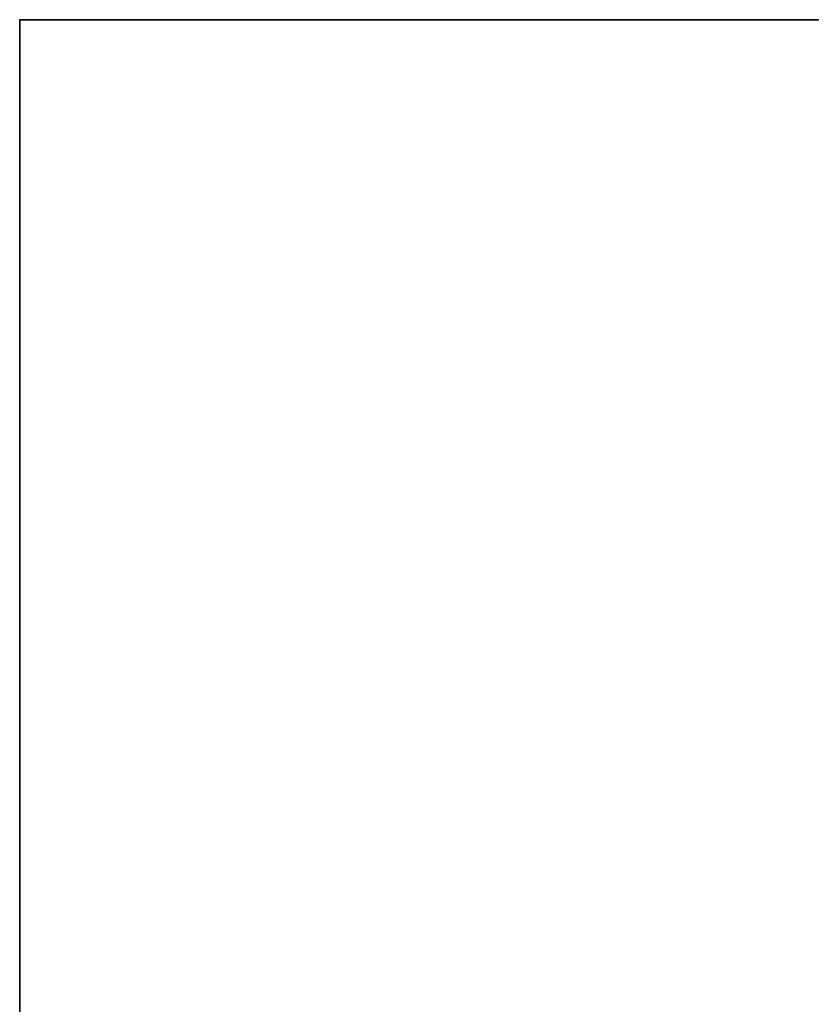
# Model space of a CAD drawing. Header units: millimetres. Extents: x -508 to 6708, y -115 to 193.
# Tile 719 of 1056: x 2392 to 2494, y 49 to 174. Entities that reach past the tile are written whole.
import ezdxf

# ---------------------------------------------------------------- set-up
doc = ezdxf.new("R2010")
doc.units = ezdxf.units.MM
doc.layers.add('151', color=7, linetype='Continuous', true_color=0xffffff)

# ---------------------------------------------------------------- blocks, each defined once
blk = doc.blocks.new('UG_SURFACE_003')
at = {"layer": '151', "color": 252, "linetype": 'Continuous', "lineweight": 35}
for points in [[(2392.5, -10, -7.75), (2392.5, 174.4, -7.75), (2542.5, 174.4, -7.75), (2542.5, -10, -7.75)], [(2392.5, 174.4, 2215.25), (3607.5, 174.4, 2215.25), (3457.5, 174.4, 2065.25), (2542.5, 174.4, 2065.25)], [(2542.5, 174.4, 2065.25), (2542.5, 174.4, -7.75), (2392.5, 174.4, -7.75), (2392.5, 174.4, 2215.25)], [(2392.5, -10, 2215.25), (2392.5, 174.4, 2215.25), (2392.5, 174.4, -7.75), (2392.5, -10, -7.75)], [(3607.5, -10, 2215.25), (3607.5, 174.4, 2215.25), (2392.5, 174.4, 2215.25), (2392.5, -10, 2215.25)]]:
    blk.add_3dface(points, dxfattribs=at)

msp = doc.modelspace()

# ---------------------------------------------------------------- linework, layer by layer
at = {"layer": '151', "color": 253, "linetype": 'Continuous', "lineweight": -3}
for p, q in [((2392.5, 174.4, -7.75), (2392.5, 174.4, 2215.25)), ((2392.5, 174.4, 2215.25), (3607.5, 174.4, 2215.25)), ((2392.5, -10, 2215.25), (2392.5, 174.4, 2215.25)), ((2392.5, 174.4, -7.75), (2392.5, -10, -7.75)), ((2392.5, 174.4, -7.75), (2542.5, 174.4, -7.75))]:
    msp.add_line(p, q, dxfattribs=at)

# ---------------------------------------------------------------- block references
msp.add_blockref('UG_SURFACE_003', (0, 0), dxfattribs=at)

doc.saveas('drawing.dxf')
